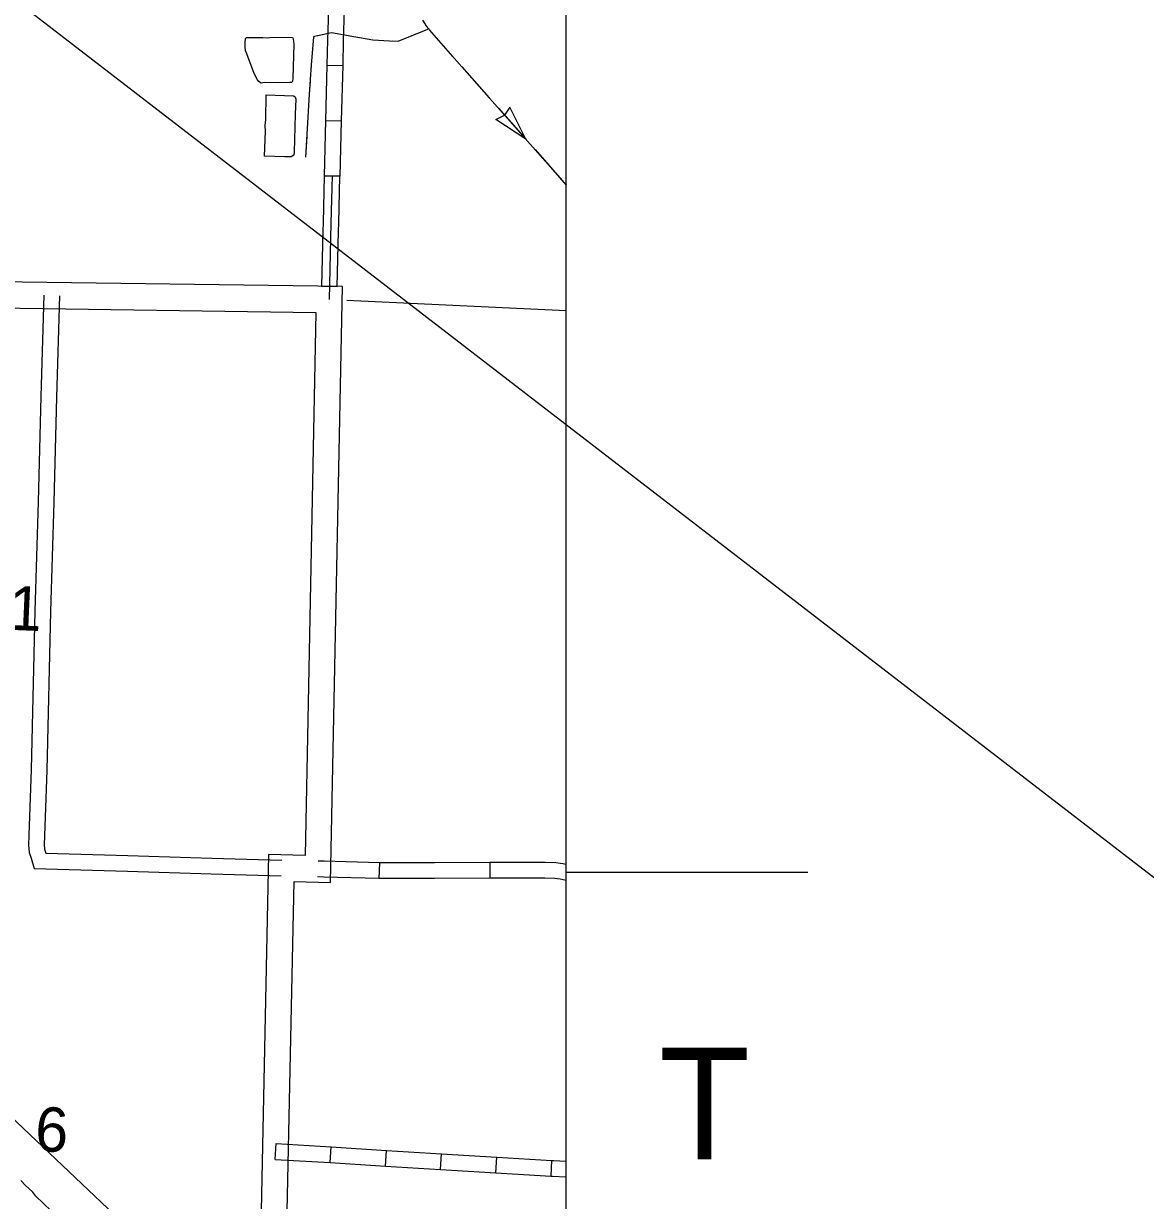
# Model space of a CAD drawing. Extents: x 1196286 to 1268366, y 2040822 to 2082115.
# Drawn here: x 1239648 to 1243666, y 2051997 to 2056211 of the extents above; entities that cross this region are included whole.
import ezdxf

# ---------------------------------------------------------------- set-up
doc = ezdxf.new("R2010")
doc.units = 0
for name, color, linetype in [('26', 7, 'Continuous'), ('60', 7, 'Continuous'), ('61', 7, 'Continuous'), ('62', 7, 'Continuous'), ('63', 7, 'Continuous'), ('Level 69', 7, 'Continuous'), ('Level 71', 7, 'Continuous'), ('Level 72', 7, 'Continuous'), ('Level 8', 7, 'Continuous'), ('Level 87', 7, 'Continuous')]:
    doc.layers.add(name, color=color, linetype=linetype)

msp = doc.modelspace()

# ---------------------------------------------------------------- linework, layer by layer
at = {"layer": '60'}
msp.add_lwpolyline([(1241590.6, 2055182.9), (1240805.9, 2055220.1)], dxfattribs=at)
at = {"layer": '61'}
for p, q in [((1240734.5, 2056062.5), (1240790.8, 2056061.1)), ((1240729.6, 2055864.6), (1240785.9, 2055863.2)), ((1240724.7, 2055666.6), (1240781, 2055665.2)), ((1240548.6, 2052143.9), (1240552, 2052200.1)), ((1240746.3, 2052132), (1240749.7, 2052188.1)), ((1240943.9, 2052120), (1240947.3, 2052176.1)), ((1241141.5, 2052108), (1241144.9, 2052164.2)), ((1241339.2, 2052096.1), (1241342.6, 2052152.2)), ((1241536.8, 2052084.1), (1241540.2, 2052140.2))]:
    msp.add_line(p, q, dxfattribs=at)
for points in [[(1240739.4, 2056260.4), (1240736.8, 2056153.1), (1240734.5, 2056062.5)], [(1240795.7, 2056259), (1240793, 2056151.7), (1240790.8, 2056061.1)], [(1240734.5, 2056062.5), (1240729.6, 2055864.6)], [(1240790.8, 2056061.1), (1240785.9, 2055863.2)], [(1240729.6, 2055864.6), (1240724.7, 2055666.6)], [(1240785.9, 2055863.2), (1240781, 2055665.2)], [(1240552, 2052200.1), (1240749.7, 2052188.1)], [(1240749.7, 2052188.1), (1240947.3, 2052176.1)], [(1240947.3, 2052176.1), (1241144.9, 2052164.2)], [(1241144.9, 2052164.2), (1241342.6, 2052152.2)], [(1241342.6, 2052152.2), (1241540.2, 2052140.2)], [(1240548.6, 2052143.9), (1240746.3, 2052132)], [(1240746.3, 2052132), (1240943.9, 2052120)], [(1240943.9, 2052120), (1241141.5, 2052108)], [(1241141.5, 2052108), (1241339.2, 2052096.1)], [(1241540.2, 2052140.2), (1241545.8, 2052139.9), (1241590.6, 2052137.2)], [(1241339.2, 2052096.1), (1241536.8, 2052084.1)], [(1241536.8, 2052084.1), (1241542.5, 2052083.7), (1241590.6, 2052080.9)]]:
    msp.add_lwpolyline(points, dxfattribs=at)
at = {"layer": '62'}
for points in [[(1240536.8, 2056163.1), (1240611.2, 2056161.1), (1240613.7, 2056156.9), (1240615.9, 2056137), (1240612.4, 2056015.1), (1240611.1, 2056005.4), (1240608.7, 2056000.5), (1240599.7, 2056000), (1240560, 2055998.5), (1240511.3, 2055999.9), (1240498.5, 2055998.2), (1240495.9, 2055999.1), (1240490, 2056003.7), (1240485.3, 2056010.2), (1240474.1, 2056033), (1240447.4, 2056103.5), (1240443.1, 2056114.1), (1240441.5, 2056126.5), (1240441.8, 2056142), (1240442.8, 2056158.1), (1240446.6, 2056161), (1240453, 2056161.3), (1240504.7, 2056161.8), (1240520, 2056160.7), (1240536.8, 2056163.1)], [(1240515, 2055867.9), (1240517, 2055955.6), (1240614.4, 2055952.5), (1240620.3, 2055949), (1240622.4, 2055940.7), (1240621, 2055887.3), (1240616.8, 2055751.2), (1240615.8, 2055739.6), (1240606.4, 2055734.5), (1240583.9, 2055734.2), (1240511.2, 2055736.8), (1240514.1, 2055826.6), (1240513, 2055846.1), (1240515, 2055867.9)], [(1239747, 2051959), (1239691.9, 2052012.4), (1239681.3, 2052025.8), (1239666.2, 2052040), (1239654.4, 2052050.8), (1239637.5, 2052067.7)]]:
    msp.add_lwpolyline(points, dxfattribs=at)
at = {"layer": '63'}
for p, q in [((1241389.4, 2055912.1), (1241370.5, 2055883.6)), ((1241446.8, 2055796.9), (1241389.4, 2055912.1)), ((1241339.5, 2055868), (1241370.2, 2055883.3)), ((1241446.8, 2055796.9), (1241339.5, 2055868))]:
    msp.add_line(p, q, dxfattribs=at)
for points in [[(1241077, 2056224), (1241090.8, 2056200.4), (1241108.4, 2056179.8), (1241535.5, 2055696.5), (1241590.6, 2055633.2)], [(1241077, 2056224), (1241090.8, 2056200.4), (1241108.4, 2056179.8), (1241535.5, 2055696.5), (1241590.6, 2055633.2)], [(1241087.6, 2056206), (1241090.8, 2056200.4), (1241108.4, 2056179.8), (1241184.5, 2056093.6)], [(1240658.9, 2055732.8), (1240672.3, 2055958.9), (1240679.6, 2056063.4), (1240687.6, 2056162.9), (1240690.3, 2056166.6), (1240750.9, 2056178.9), (1240830.1, 2056165.3), (1240898.4, 2056153), (1240958.7, 2056149.6), (1240989, 2056148.6), (1241096.2, 2056191.2)], [(1240658.9, 2055732.8), (1240672.3, 2055958.9), (1240679.6, 2056063.4), (1240687.6, 2056162.9), (1240690.3, 2056166.6), (1240750.9, 2056178.9), (1240830.1, 2056165.3), (1240898.4, 2056153), (1240958.7, 2056149.6), (1240989, 2056148.6), (1241096.2, 2056191.2)], [(1240679, 2056053.9), (1240679.6, 2056063.4), (1240687.6, 2056162.9), (1240690.3, 2056166.6), (1240724.2, 2056173.5)], [(1240815.9, 2056167.7), (1240830.1, 2056165.3), (1240898.4, 2056153), (1240919.3, 2056151.8)], [(1240968.8, 2056149.2), (1240989, 2056148.6), (1241096.2, 2056191.2)], [(1241217.3, 2056056.5), (1241315.6, 2055945.3)], [(1240666.2, 2055856.3), (1240672.3, 2055958.9), (1240675.5, 2056004.5)], [(1241348.4, 2055908.2), (1241446.8, 2055796.9)], [(1240658.9, 2055732.8), (1240663.3, 2055806.9)], [(1241479.5, 2055759.8), (1241528.7, 2055704.2)], [(1241528.7, 2055704.2), (1241535.5, 2055696.5), (1241577.5, 2055648.2)]]:
    msp.add_lwpolyline(points, dxfattribs=at)
at = {"layer": 'Level 69'}
for p, q in [((1240922.1, 2053205.9), (1240920.6, 2053149.7)), ((1241317.3, 2053206.6), (1241317.4, 2053150.3))]:
    msp.add_line(p, q, dxfattribs=at)
for points in [[(1240724.2, 2053211.3), (1240702.6, 2053211.8)], [(1240922.1, 2053205.9), (1240724.2, 2053211.3)], [(1241119.3, 2053206.1), (1240932.5, 2053205.6), (1240922.1, 2053205.9)], [(1241317.3, 2053206.6), (1241119.3, 2053206.1)], [(1241515.7, 2053206.7), (1241492.7, 2053207), (1241317.3, 2053206.6)], [(1241590.6, 2053200.2), (1241579.6, 2053202.7), (1241554.6, 2053206.2), (1241515.7, 2053206.7)], [(1240722.7, 2053155), (1240701, 2053155.6)], [(1240920.6, 2053149.7), (1240722.7, 2053155)], [(1241119.4, 2053149.9), (1240931.8, 2053149.4), (1240920.6, 2053149.7)], [(1241317.4, 2053150.3), (1241119.4, 2053149.9)], [(1241514.9, 2053150.5), (1241492.4, 2053150.8), (1241317.4, 2053150.3)], [(1241590.6, 2053142.5), (1241569.4, 2053147.3), (1241550.3, 2053150), (1241514.9, 2053150.5)]]:
    msp.add_lwpolyline(points, dxfattribs=at)
at = {"layer": 'Level 71'}
for p, q in [((1240781, 2055665.2), (1240724.7, 2055666.6)), ((1240714.9, 2055270.7), (1240771.1, 2055269.4))]:
    msp.add_line(p, q, dxfattribs=at)
for points in [[(1240724.7, 2055666.6), (1240720.5, 2055497.6), (1240719.8, 2055468.7)], [(1240752.8, 2055665.9), (1240748.6, 2055496.9), (1240741.9, 2055223.1)], [(1240776, 2055467.3), (1240776.8, 2055496.2), (1240781, 2055665.2)], [(1240719.8, 2055468.7), (1240714.9, 2055270.7)], [(1240771.1, 2055269.4), (1240776, 2055467.3)]]:
    msp.add_lwpolyline(points, dxfattribs=at)
at = {"layer": 'Level 72'}
for points in [[(1239720.6, 2055238.2), (1239709.4, 2054875.3), (1239700.1, 2054498.6), (1239688.2, 2054106.8), (1239674.8, 2053539.5), (1239666.8, 2053304.8), (1239665.3, 2053268.5), (1239667.6, 2053243), (1239674.5, 2053222.6), (1239685.3, 2053185.6), (1240020, 2053175.6), (1240320, 2053166.6), (1240570.6, 2053159.1)], [(1239776.8, 2055236.5), (1239765.6, 2054873.7), (1239756.3, 2054497), (1239744.5, 2054105.3), (1239731, 2053537.9), (1239723, 2053302.7), (1239721.6, 2053269.9), (1239723, 2053254.7), (1239727.8, 2053240.6), (1240021.6, 2053231.8), (1240321.7, 2053222.8), (1240572.3, 2053215.3)]]:
    msp.add_lwpolyline(points, dxfattribs=at)
at = {"layer": 'Level 8'}
for p, q in [((1244055.7, 2052875.3), (1234478.1, 2060255.6)), ((1243668.8, 2048450.6), (1232402.8, 2059105.7)), ((1241590.6, 2053172.2), (1242457, 2053172.2))]:
    msp.add_line(p, q, dxfattribs=at)
msp.add_lwpolyline([(1241590.6, 2065596.8), (1214332.8, 2065596.8), (1214332.8, 2047966.3), (1241590.6, 2047966.3)], close=True, dxfattribs=at)
at = {"layer": 'Level 87'}
for p, q in [((1240789.6, 2055269.3), (1238674.2, 2055299.6)), ((1240747.7, 2053135.6), (1240789.6, 2055269.3)), ((1238578.4, 2055207.2), (1240694.1, 2055176.9)), ((1240694.1, 2055176.9), (1240655.9, 2053231.9)), ((1240525.6, 2053235.4), (1240481.9, 2051134.6)), ((1240655.9, 2053231.9), (1240525.6, 2053235.4)), ((1240570.3, 2050912.4), (1240617.3, 2053139.1)), ((1240617.3, 2053139.1), (1240747.7, 2053135.6))]:
    msp.add_line(p, q, dxfattribs=at)

# ---------------------------------------------------------------- texts
at = {"layer": '26'}
msp.add_text('T', height=400, dxfattribs=at).set_placement((1241923.5, 2052144))
at = {"layer": '60'}
for s, p in [('31', (1239474.8, 2054045.6)), ('6', (1239686.9, 2052174.1))]:
    msp.add_text(s, height=158.4, rotation=357.548, dxfattribs=at).set_placement(p)

doc.saveas('drawing.dxf')
